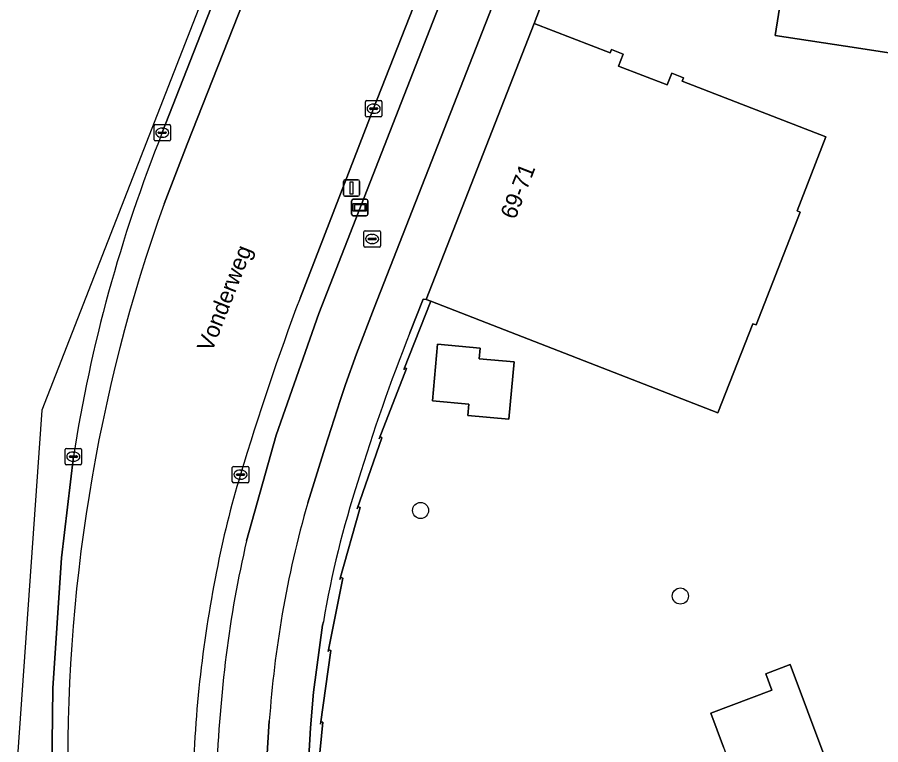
# Model space of a CAD drawing. Extents: x 160663 to 161506, y 382245 to 383291.
# Drawn here: x 160662.6 to 160715.1, y 383175.5 to 383219.7 of the extents above; entities that cross this region are included whole.
import ezdxf

# ---------------------------------------------------------------- set-up
doc = ezdxf.new("R2010")
doc.units = 0
for name, color, linetype in [('IMGEO_Berm_gesloten', 7, 'Continuous'), ('IMGEO_Berm_open', 7, 'Continuous'), ('IMGEO_Boom', 7, 'Continuous'), ('IMGEO_Erf', 7, 'Continuous'), ('IMGEO_Fietspad_open', 7, 'Continuous'), ('IMGEO_Groenvoorziening', 7, 'Continuous'), ('IMGEO_Haag', 7, 'Continuous'), ('IMGEO_Kolk', 7, 'Continuous'), ('IMGEO_Lichtmast', 7, 'Continuous'), ('IMGEO_Muur', 7, 'Continuous'), ('IMGEO_Openbare_ruimte_label', 7, 'Continuous'), ('IMGEO_Pand', 7, 'Continuous'), ('IMGEO_Pand_nummerreeks', 7, 'Continuous'), ('IMGEO_Rijbaan_lokaal_gesloten', 7, 'Continuous'), ('IMGEO_Rioolput', 7, 'Continuous'), ('IMGEO_Voetpad_open', 7, 'Continuous'), ('IMGEO_Wegwijzer', 7, 'Continuous')]:
    doc.layers.add(name, color=color, linetype=linetype)

msp = doc.modelspace()

# ---------------------------------------------------------------- linework, layer by layer
at = {"layer": 'IMGEO_Berm_gesloten'}
for points in [[(160682.777, 383241.96), (160678.423, 383230.617), (160671.403, 383212.676)], [(160671.509, 383208.353), (160672.921, 383211.969), (160678.504, 383226.154), (160682.646, 383236.805)], [(160665.999, 383192.975), (160665.276, 383186.827), (160664.748, 383178.894), (160664.679, 383172.227)]]:
    msp.add_lwpolyline(points, dxfattribs=at)
for centre, radius, start, end in [((160755.351, 383179.057), 90.429, 158.17537, 171.14663), ((160766.24, 383174.55), 100.581, 160.36227, 181.25641)]:
    msp.add_arc(centre, radius, start, end, dxfattribs=at)
at = {"layer": 'IMGEO_Berm_open'}
msp.add_lwpolyline([(160676.527, 383187.847), (160678.329, 383194.283), (160680.92, 383201.675), (160693.034, 383232.719), (160699.754, 383250), (160704.215, 383261.301), (160704.704, 383262.55), (160703.286, 383262.794), (160702.787, 383261.521), (160699.61, 383253.4), (160698.283, 383250), (160691.754, 383233.279), (160684.248, 383214.133), (160679.772, 383202.618)], dxfattribs=at)
for centre, radius, start, end in [((160837.295, 383143.662), 168.194, 159.4807, 163.34248), ((160731.423, 383175.025), 57.776, 163.04368, 169.06695), ((160740.401, 383172.863), 65.608, 166.79796, 172.95041), ((160749.666, 383171.084), 76.436, 168.75951, 178.89467), ((160756.054, 383170.693), 81.409, 172.7867, 177.90714)]:
    msp.add_arc(centre, radius, start, end, dxfattribs=at)
at = {"layer": 'IMGEO_Boom'}
for centre in [(160687.098, 383189.698), (160702.886, 383184.494)]:
    msp.add_circle(centre, 0.489, dxfattribs=at)
at = {"layer": 'IMGEO_Erf'}
for points in [[(160740.336, 383229.582), (160748.104, 383219.035), (160740.221, 383213.255), (160739.944, 383211.542), (160738.252, 383211.811), (160730.354, 383206.06), (160722.607, 383216.6), (160720.665, 383215.187), (160719.369, 383216.946), (160713.6, 383217.83), (160708.657, 383218.588), (160709.673, 383225.118)], [(160696.054, 383224.71), (160694.007, 383219.314), (160698.617, 383217.52), (160698.696, 383217.725), (160699.41, 383217.451), (160699.13, 383216.723), (160702.084, 383215.573), (160702.378, 383216.295), (160703.081, 383216.009), (160703.002, 383215.815), (160711.726, 383212.416), (160709.976, 383207.91), (160710.171, 383207.833), (160707.498, 383200.977), (160707.293, 383201.057), (160705.171, 383195.634), (160687.718, 383202.423), (160686.074, 383198.261), (160686.135, 383198.38), (160686.238, 383198.331), (160684.578, 383194.06), (160684.637, 383194.186), (160684.746, 383194.124), (160683.252, 383189.796), (160683.308, 383189.923), (160683.42, 383189.871), (160682.202, 383185.493), (160682.257, 383185.625), (160682.375, 383185.575), (160681.483, 383181.119), (160681.526, 383181.232), (160681.646, 383181.19), (160681.02, 383176.711), (160681.047, 383176.835), (160681.165, 383176.816), (160680.714, 383172.272)], [(160705.515, 383175.3), (160704.744, 383177.37), (160708.449, 383178.777), (160708.071, 383179.767), (160709.56, 383180.338), (160712.727, 383171.875)]]:
    msp.add_lwpolyline(points, dxfattribs=at)
msp.add_lwpolyline([(160692.459, 383195.244), (160689.964, 383195.474), (160690.028, 383196.171), (160687.82, 383196.374), (160688.135, 383199.801), (160690.72, 383199.564), (160690.661, 383198.926), (160692.78, 383198.732)], close=True, dxfattribs=at)
at = {"layer": 'IMGEO_Fietspad_open'}
for points in [[(160709.046, 383265.279), (160709.286, 383265.775), (160706.248, 383266.496), (160704.704, 383262.55), (160704.215, 383261.301), (160699.754, 383250), (160693.034, 383232.719), (160680.92, 383201.675), (160678.329, 383194.283), (160676.527, 383187.847)], [(160680.242, 383190.168), (160681.295, 383193.552), (160682.218, 383196.394), (160682.535, 383197.355), (160683.214, 383199.23), (160684.277, 383202.023), (160694.135, 383227.242), (160702.977, 383250)], [(160678.062, 383157.847), (160677.872, 383159.844), (160677.706, 383161.844), (160677.655, 383162.864), (160677.604, 383164.862), (160677.598, 383167.868), (160677.66, 383172.913), (160677.907, 383176.899)]]:
    msp.add_lwpolyline(points, dxfattribs=at)
for centre, radius, start, end in [((160739.529, 383173.048), 61.709, 163.89296, 170.33218), ((160740.401, 383172.863), 65.608, 166.79796, 172.95041), ((160743.289, 383172.281), 65.545, 170.22343, 175.9599), ((160756.054, 383170.693), 81.409, 172.7867, 177.90714)]:
    msp.add_arc(centre, radius, start, end, dxfattribs=at)
at = {"layer": 'IMGEO_Groenvoorziening'}
for points in [[(160680.714, 383172.272), (160681.165, 383176.816), (160681.047, 383176.835), (160681.02, 383176.711), (160681.646, 383181.19), (160681.526, 383181.232), (160681.483, 383181.119), (160682.375, 383185.575), (160682.257, 383185.625), (160682.202, 383185.493), (160683.42, 383189.871), (160683.308, 383189.923), (160683.252, 383189.796), (160684.746, 383194.124), (160684.637, 383194.186), (160684.578, 383194.06), (160686.238, 383198.331), (160686.135, 383198.38), (160686.074, 383198.261), (160687.718, 383202.423), (160687.445, 383202.529), (160687.258, 383202.55), (160686.447, 383200.495)], [(160681.192, 383182.923), (160681.149, 383182.722), (160680.584, 383178.639), (160680.413, 383176.477), (160680.208, 383172.951)]]:
    msp.add_lwpolyline(points, dxfattribs=at)
for centre, radius, start, end in [((160798.56, 383156.195), 120.548, 158.43909, 162.9859), ((160741.821, 383172.581), 61.504, 162.11641, 170.31968)]:
    msp.add_arc(centre, radius, start, end, dxfattribs=at)
at = {"layer": 'IMGEO_Haag'}
for points in [[(160680.714, 383172.272), (160681.165, 383176.816), (160681.047, 383176.835), (160681.02, 383176.711), (160681.646, 383181.19), (160681.526, 383181.232), (160681.483, 383181.119), (160682.375, 383185.575), (160682.257, 383185.625), (160682.202, 383185.493), (160683.42, 383189.871), (160683.308, 383189.923), (160683.252, 383189.796), (160684.746, 383194.124), (160684.637, 383194.186), (160684.578, 383194.06), (160686.238, 383198.331), (160686.135, 383198.38), (160686.074, 383198.261), (160687.718, 383202.423), (160687.445, 383202.529), (160687.258, 383202.55), (160686.447, 383200.495)], [(160681.192, 383182.923), (160681.149, 383182.722), (160680.584, 383178.639), (160680.413, 383176.477), (160680.208, 383172.951)]]:
    msp.add_lwpolyline(points, dxfattribs=at)
for centre, radius, start, end in [((160798.56, 383156.195), 120.548, 158.43909, 162.9859), ((160741.821, 383172.581), 61.504, 162.11641, 170.31968)]:
    msp.add_arc(centre, radius, start, end, dxfattribs=at)
at = {"layer": 'IMGEO_Kolk'}
for p, q in [((160683.749, 383213.706), (160683.749, 383214.558)), ((160683.824, 383214.632), (160684.676, 383214.632)), ((160684.75, 383214.558), (160684.75, 383213.706)), ((160684.008, 383214.126), (160684.008, 383214.138)), ((160684.446, 383214.089), (160684.048, 383214.089)), ((160684.051, 383214.175), (160684.449, 383214.175)), ((160684.237, 383214.412), (160684.262, 383214.412)), ((160684.492, 383214.138), (160684.492, 383214.126)), ((160684.676, 383213.632), (160683.824, 383213.632)), ((160684.26, 383213.852), (160684.235, 383213.852)), ((160670.901, 383212.244), (160670.901, 383213.096)), ((160670.976, 383213.17), (160671.828, 383213.17)), ((160671.389, 383212.95), (160671.414, 383212.95)), ((160671.902, 383213.096), (160671.902, 383212.244)), ((160671.16, 383212.664), (160671.16, 383212.676)), ((160671.598, 383212.627), (160671.2, 383212.627)), ((160671.203, 383212.713), (160671.601, 383212.713)), ((160671.644, 383212.676), (160671.644, 383212.664)), ((160671.828, 383212.17), (160670.976, 383212.17)), ((160671.412, 383212.39), (160671.387, 383212.39)), ((160665.498, 383192.545), (160665.498, 383193.397)), ((160665.573, 383193.471), (160666.425, 383193.471)), ((160665.8, 383193.014), (160666.198, 383193.014)), ((160665.986, 383193.251), (160666.011, 383193.251)), ((160666.499, 383193.397), (160666.499, 383192.545)), ((160666.425, 383192.471), (160665.573, 383192.471)), ((160665.757, 383192.965), (160665.757, 383192.977)), ((160666.195, 383192.928), (160665.797, 383192.928)), ((160666.009, 383192.691), (160665.984, 383192.691)), ((160666.241, 383192.977), (160666.241, 383192.965)), ((160675.659, 383191.45), (160675.659, 383192.302)), ((160675.734, 383192.376), (160676.586, 383192.376)), ((160676.147, 383192.156), (160676.172, 383192.156)), ((160676.66, 383192.302), (160676.66, 383191.45)), ((160675.918, 383191.87), (160675.918, 383191.882)), ((160676.356, 383191.833), (160675.958, 383191.833)), ((160675.961, 383191.919), (160676.359, 383191.919)), ((160676.17, 383191.596), (160676.145, 383191.596)), ((160676.402, 383191.882), (160676.402, 383191.87)), ((160676.586, 383191.376), (160675.734, 383191.376))]:
    msp.add_line(p, q, dxfattribs=at)
for points in [[(160683.749, 383213.706), (160683.749, 383214.558)], [(160683.824, 383214.632), (160684.676, 383214.632)], [(160684.75, 383214.558), (160684.75, 383213.706)], [(160684.676, 383213.632), (160683.824, 383213.632)], [(160670.901, 383212.244), (160670.901, 383213.096)], [(160670.976, 383213.17), (160671.828, 383213.17)], [(160671.902, 383213.096), (160671.902, 383212.244)], [(160671.828, 383212.17), (160670.976, 383212.17)], [(160665.498, 383192.545), (160665.498, 383193.397)], [(160665.573, 383193.471), (160666.425, 383193.471)], [(160666.499, 383193.397), (160666.499, 383192.545)], [(160666.425, 383192.471), (160665.573, 383192.471)], [(160675.659, 383191.45), (160675.659, 383192.302)], [(160675.734, 383192.376), (160676.586, 383192.376)], [(160676.66, 383192.302), (160676.66, 383191.45)], [(160676.586, 383191.376), (160675.734, 383191.376)]]:
    msp.add_lwpolyline(points, dxfattribs=at)
for centre, radius, start, end in [((160683.826, 383214.556), 0.0765, 91.552, 178.448), ((160683.826, 383214.556), 0.0765, 91.552, 178.448), ((160684.674, 383214.556), 0.0765, 1.552, 88.448), ((160684.674, 383214.556), 0.0765, 1.552, 88.448), ((160684.048, 383214.135), 0.0403, 85.8775, 175.7526), ((160684.045, 383214.125), 0.0366, 178.938, 274.7102), ((160684.449, 383214.132), 0.043, 264.8664, 352.4533), ((160684.453, 383214.137), 0.0386, 1.7309, 96.639), ((160683.826, 383213.708), 0.0765, 181.552, 268.448), ((160683.826, 383213.708), 0.0765, 181.552, 268.448), ((160684.674, 383213.708), 0.0765, 271.552, 358.448), ((160684.674, 383213.708), 0.0765, 271.552, 358.448), ((160670.978, 383213.094), 0.0765, 91.552, 178.448), ((160670.978, 383213.094), 0.0765, 91.552, 178.448), ((160671.826, 383213.094), 0.0765, 1.552, 88.448), ((160671.826, 383213.094), 0.0765, 1.552, 88.448), ((160671.2, 383212.673), 0.0403, 85.8775, 175.7526), ((160671.197, 383212.663), 0.0366, 178.938, 274.7102), ((160671.601, 383212.67), 0.043, 264.8664, 352.4533), ((160671.605, 383212.675), 0.0386, 1.7309, 96.639), ((160670.978, 383212.246), 0.0765, 181.552, 268.448), ((160670.978, 383212.246), 0.0765, 181.552, 268.448), ((160671.826, 383212.246), 0.0765, 271.552, 358.448), ((160671.826, 383212.246), 0.0765, 271.552, 358.448), ((160665.575, 383193.395), 0.0765, 91.552, 178.448), ((160665.575, 383193.395), 0.0765, 91.552, 178.448), ((160665.797, 383192.974), 0.0403, 85.8775, 175.7526), ((160666.202, 383192.976), 0.0386, 1.7309, 96.639), ((160666.423, 383193.395), 0.0765, 1.552, 88.448), ((160666.423, 383193.395), 0.0765, 1.552, 88.448), ((160665.575, 383192.547), 0.0765, 181.552, 268.448), ((160665.575, 383192.547), 0.0765, 181.552, 268.448), ((160665.794, 383192.964), 0.0366, 178.938, 274.7102), ((160666.198, 383192.971), 0.043, 264.8664, 352.4533), ((160666.423, 383192.547), 0.0765, 271.552, 358.448), ((160666.423, 383192.547), 0.0765, 271.552, 358.448), ((160675.736, 383192.3), 0.0765, 91.552, 178.448), ((160675.736, 383192.3), 0.0765, 91.552, 178.448), ((160676.584, 383192.3), 0.0765, 1.552, 88.448), ((160676.584, 383192.3), 0.0765, 1.552, 88.448), ((160675.736, 383191.452), 0.0765, 181.552, 268.448), ((160675.736, 383191.452), 0.0765, 181.552, 268.448), ((160675.958, 383191.879), 0.0403, 85.8775, 175.7526), ((160675.955, 383191.869), 0.0366, 178.938, 274.7102), ((160676.359, 383191.876), 0.043, 264.8664, 352.4533), ((160676.363, 383191.881), 0.0386, 1.7309, 96.639), ((160676.584, 383191.452), 0.0765, 271.552, 358.448), ((160676.584, 383191.452), 0.0765, 271.552, 358.448)]:
    msp.add_arc(centre, radius, start, end, dxfattribs=at)
for centre, major_axis, ratio, start_param, end_param in [((160684.236, 383214.132), (-0.387, 0.002), 0.722429, 4.712389, 7.853982), ((160684.261, 383214.132), (-0.39, 0.002), 0.717154, 1.570796, 4.712389), ((160671.388, 383212.67), (-0.387, 0.002), 0.722429, 4.712389, 7.853982), ((160671.413, 383212.67), (-0.39, 0.002), 0.717154, 1.570796, 4.712389), ((160665.985, 383192.971), (-0.387, 0.002), 0.722429, 4.712389, 7.853982), ((160666.01, 383192.971), (-0.39, 0.002), 0.717154, 1.570796, 4.712389), ((160676.146, 383191.876), (-0.387, 0.002), 0.722429, 4.712389, 7.853982), ((160676.171, 383191.876), (-0.39, 0.002), 0.717154, 1.570796, 4.712389)]:
    msp.add_ellipse(centre, major_axis=major_axis, ratio=ratio, start_param=start_param, end_param=end_param, dxfattribs=at)
at = {"layer": 'IMGEO_Lichtmast'}
for p, q in [((160682.506, 383209.805), (160683.296, 383209.805)), ((160683.296, 383209.805), (160682.506, 383209.805)), ((160682.406, 383208.905), (160682.406, 383209.705)), ((160682.406, 383209.705), (160682.406, 383208.905)), ((160683.396, 383209.705), (160683.396, 383208.905)), ((160683.396, 383208.905), (160683.396, 383209.705)), ((160683.296, 383208.805), (160682.506, 383208.805)), ((160682.506, 383208.805), (160683.296, 383208.805))]:
    msp.add_line(p, q, dxfattribs=at)
msp.add_lwpolyline([(160682.826, 383209.68), (160682.976, 383209.68), (160682.976, 383208.93), (160682.826, 383208.93), (160682.826, 383209.68)], dxfattribs=at)
for centre, start, end in [((160682.506, 383209.705), 90, 180), ((160682.506, 383209.705), 90, 180), ((160683.296, 383209.705), 0, 90), ((160683.296, 383209.705), 360, 90), ((160682.506, 383208.905), 180, 270), ((160682.506, 383208.905), 180, 270), ((160683.296, 383208.905), 270, 0), ((160683.296, 383208.905), 270, 0)]:
    msp.add_arc(centre, 0.1, start, end, dxfattribs=at)
at = {"layer": 'IMGEO_Muur'}
msp.add_lwpolyline([(160687.718, 383202.423), (160686.074, 383198.261), (160686.135, 383198.38), (160686.238, 383198.331), (160684.578, 383194.06), (160684.637, 383194.186), (160684.746, 383194.124), (160683.252, 383189.796), (160683.308, 383189.923), (160683.42, 383189.871), (160682.202, 383185.493), (160682.257, 383185.625), (160682.375, 383185.575), (160681.483, 383181.119), (160681.526, 383181.232), (160681.646, 383181.19), (160681.02, 383176.711), (160681.047, 383176.835), (160681.165, 383176.816), (160680.714, 383172.272), (160680.732, 383172.404), (160680.853, 383172.385), (160680.413, 383168.005)], dxfattribs=at)
at = {"layer": 'IMGEO_Pand'}
msp.add_lwpolyline([(160709.673, 383225.118), (160708.657, 383218.588), (160713.6, 383217.83), (160719.369, 383216.946), (160720.665, 383215.187), (160722.607, 383216.6), (160730.354, 383206.06), (160738.252, 383211.811), (160739.944, 383211.542), (160740.221, 383213.255), (160748.104, 383219.035), (160740.336, 383229.582)], dxfattribs=at)
for points in [[(160699.41, 383217.451), (160698.696, 383217.725), (160698.617, 383217.52), (160694.007, 383219.314), (160687.445, 383202.529), (160687.718, 383202.423), (160705.171, 383195.634), (160707.293, 383201.057), (160707.498, 383200.977), (160710.171, 383207.833), (160709.976, 383207.91), (160711.726, 383212.416), (160703.002, 383215.815), (160703.081, 383216.009), (160702.378, 383216.295), (160702.084, 383215.573), (160699.13, 383216.723)], [(160687.82, 383196.374), (160690.028, 383196.171), (160689.964, 383195.474), (160692.459, 383195.244), (160692.78, 383198.732), (160690.661, 383198.926), (160690.72, 383199.564), (160688.135, 383199.801)], [(160709.56, 383180.338), (160708.071, 383179.767), (160708.449, 383178.777), (160704.744, 383177.37), (160705.515, 383175.3), (160709.88, 383163.538), (160710.348, 383163.713), (160710.948, 383163.942), (160710.838, 383164.256), (160710.202, 383164.017), (160709.164, 383166.789), (160713.959, 383168.584), (160712.903, 383171.405), (160712.727, 383171.875)]]:
    msp.add_lwpolyline(points, close=True, dxfattribs=at)
at = {"layer": 'IMGEO_Rijbaan_lokaal_gesloten'}
for points in [[(160687.72, 383258.106), (160688.057, 383259.324), (160689.344, 383264.684), (160688.005, 383264.811), (160677.782, 383230.912), (160664.085, 383195.806), (160662.59, 383174.443), (160662.741, 383172.971), (160664.567, 383155.247), (160669.029, 383139.828), (160669.397, 383138.878), (160670.641, 383135.865), (160671.51, 383134.28)], [(160691.754, 383233.279), (160698.283, 383250), (160699.61, 383253.4), (160702.787, 383261.521), (160703.286, 383262.794), (160699.635, 383263.263), (160695.864, 383263.748), (160692.25, 383264.212), (160690.982, 383259.406), (160689.589, 383254.993), (160687.913, 383250.364), (160687.843, 383250.182), (160687.77, 383250), (160686.337, 383246.342), (160682.646, 383236.805), (160678.504, 383226.154), (160672.921, 383211.969), (160671.509, 383208.353)], [(160671.403, 383212.676), (160678.423, 383230.617), (160682.777, 383241.96)], [(160679.772, 383202.618), (160684.248, 383214.133), (160691.754, 383233.279)], [(160664.679, 383172.227), (160664.748, 383178.894), (160665.276, 383186.827), (160665.999, 383192.975)]]:
    msp.add_lwpolyline(points, dxfattribs=at)
for centre, radius, start, end in [((160755.351, 383179.057), 90.429, 158.17537, 171.14663), ((160766.24, 383174.55), 100.581, 160.36227, 181.25641), ((160837.295, 383143.662), 168.194, 159.4807, 163.34248), ((160731.423, 383175.025), 57.776, 163.04368, 169.06695), ((160749.666, 383171.084), 76.436, 168.75951, 178.89467)]:
    msp.add_arc(centre, radius, start, end, dxfattribs=at)
at = {"layer": 'IMGEO_Rioolput'}
for p, q in [((160683.657, 383205.782), (160683.657, 383206.634)), ((160683.732, 383206.708), (160684.584, 383206.708)), ((160684.658, 383206.634), (160684.658, 383205.782)), ((160683.916, 383206.202), (160683.916, 383206.214)), ((160684.354, 383206.165), (160683.956, 383206.165)), ((160683.959, 383206.251), (160684.357, 383206.251)), ((160684.145, 383206.488), (160684.17, 383206.488)), ((160684.4, 383206.214), (160684.4, 383206.202)), ((160684.584, 383205.708), (160683.732, 383205.708)), ((160684.168, 383205.928), (160684.143, 383205.928))]:
    msp.add_line(p, q, dxfattribs=at)
for points in [[(160683.657, 383205.782), (160683.657, 383206.634)], [(160683.732, 383206.708), (160684.584, 383206.708)], [(160684.658, 383206.634), (160684.658, 383205.782)], [(160684.584, 383205.708), (160683.732, 383205.708)]]:
    msp.add_lwpolyline(points, dxfattribs=at)
for centre, radius, start, end in [((160683.734, 383206.632), 0.0765, 91.552, 178.448), ((160683.734, 383206.632), 0.0765, 91.552, 178.448), ((160684.582, 383206.632), 0.0765, 1.552, 88.448), ((160684.582, 383206.632), 0.0765, 1.552, 88.448), ((160683.956, 383206.211), 0.0403, 85.8775, 175.7526), ((160683.953, 383206.201), 0.0366, 178.938, 274.7102), ((160684.357, 383206.208), 0.043, 264.8664, 352.4533), ((160684.361, 383206.213), 0.0386, 1.7309, 96.639), ((160683.734, 383205.784), 0.0765, 181.552, 268.448), ((160683.734, 383205.784), 0.0765, 181.552, 268.448), ((160684.582, 383205.784), 0.0765, 271.552, 358.448), ((160684.582, 383205.784), 0.0765, 271.552, 358.448)]:
    msp.add_arc(centre, radius, start, end, dxfattribs=at)
for centre, major_axis, ratio, start_param, end_param in [((160684.144, 383206.208), (-0.387, 0.002), 0.722429, 4.712389, 7.853982), ((160684.169, 383206.208), (-0.39, 0.002), 0.717154, 1.570796, 4.712389)]:
    msp.add_ellipse(centre, major_axis=major_axis, ratio=ratio, start_param=start_param, end_param=end_param, dxfattribs=at)
at = {"layer": 'IMGEO_Voetpad_open'}
for points in [[(160686.447, 383200.495), (160687.258, 383202.55), (160687.445, 383202.529), (160694.007, 383219.314), (160696.054, 383224.71), (160705.938, 383250), (160710.823, 383262.636), (160711.688, 383264.077), (160709.046, 383265.279)], [(160708.654, 383264.342), (160707.163, 383260.667), (160702.977, 383250), (160694.135, 383227.242), (160684.277, 383202.023), (160683.214, 383199.23), (160682.535, 383197.355), (160682.218, 383196.394), (160681.295, 383193.552), (160680.242, 383190.168)], [(160681.247, 383153.783), (160681.025, 383155.081), (160680.804, 383156.569), (160681.179, 383156.533), (160680.849, 383159.223), (160680.525, 383161.77), (160680.355, 383163.046), (160680.176, 383166.719), (160680.153, 383168.001), (160680.133, 383169.162), (160680.177, 383172.339), (160680.208, 383172.951), (160680.413, 383176.477), (160680.584, 383178.639), (160681.149, 383182.722), (160681.192, 383182.923)], [(160677.907, 383176.899), (160677.66, 383172.913), (160677.598, 383167.868), (160677.604, 383164.862), (160677.655, 383162.864), (160677.706, 383161.844), (160677.872, 383159.844), (160678.062, 383157.847)]]:
    msp.add_lwpolyline(points, dxfattribs=at)
for centre, radius, start, end in [((160798.56, 383156.195), 120.548, 158.43909, 162.9859), ((160741.821, 383172.581), 61.504, 162.11641, 170.31968), ((160739.529, 383173.048), 61.709, 163.89296, 170.33218), ((160743.289, 383172.281), 65.545, 170.22343, 175.9599)]:
    msp.add_arc(centre, radius, start, end, dxfattribs=at)
at = {"layer": 'IMGEO_Wegwijzer'}
for p, q in [((160682.91, 383207.724), (160682.91, 383208.524)), ((160682.91, 383208.524), (160682.91, 383207.724)), ((160683.01, 383208.624), (160683.8, 383208.624)), ((160683.8, 383208.624), (160683.01, 383208.624)), ((160683.9, 383208.524), (160683.9, 383207.724)), ((160683.9, 383207.724), (160683.9, 383208.524)), ((160683.8, 383207.624), (160683.01, 383207.624)), ((160683.01, 383207.624), (160683.8, 383207.624))]:
    msp.add_line(p, q, dxfattribs=at)
for points in [[(160683.011, 383208.356), (160683.799, 383208.356), (160683.799, 383207.892), (160683.011, 383207.892), (160683.011, 383208.356)], [(160683.076, 383208.291), (160683.076, 383207.957), (160683.734, 383207.957), (160683.734, 383208.291), (160683.076, 383208.291)]]:
    msp.add_lwpolyline(points, dxfattribs=at)
for centre, start, end in [((160683.01, 383208.524), 90, 180), ((160683.01, 383208.524), 90, 180), ((160683.8, 383208.524), 0, 90), ((160683.8, 383208.524), 360, 90), ((160683.01, 383207.724), 180, 270), ((160683.01, 383207.724), 180, 270), ((160683.8, 383207.724), 270, 0), ((160683.8, 383207.724), 270, 0)]:
    msp.add_arc(centre, 0.1, start, end, dxfattribs=at)

# ---------------------------------------------------------------- texts
at = {"layer": 'IMGEO_Openbare_ruimte_label'}
msp.add_text('Vonderweg', height=1, rotation=68.6665, dxfattribs=at).set_placement((160674.414, 383199.278))
at = {"layer": 'IMGEO_Pand_nummerreeks'}
msp.add_text('69-71', height=1, rotation=68.6473, dxfattribs=at).set_placement((160692.848, 383207.341))

doc.saveas('drawing.dxf')
